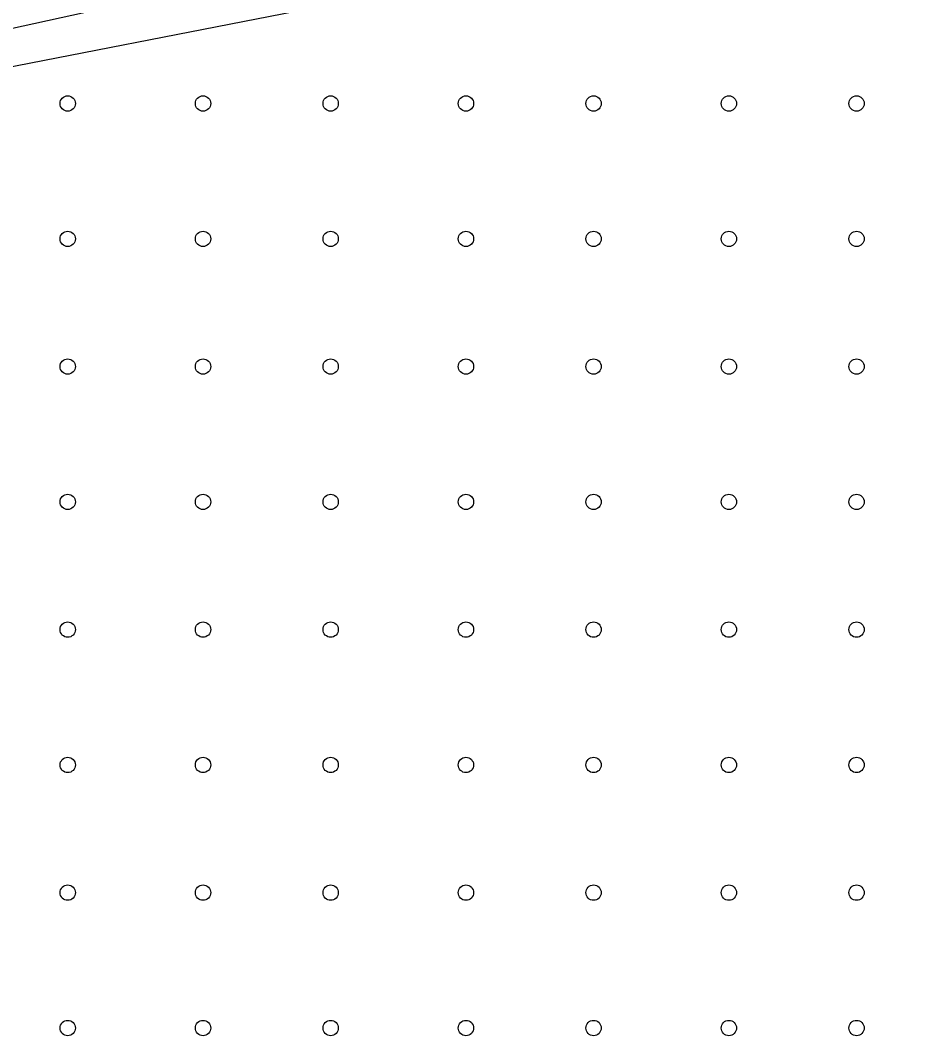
# Model space of a CAD drawing. Extents: x 419396 to 421519, y 4453567 to 4456767.
# Drawn here: x 420471.8 to 420542.8, y 4454746.7 to 4454826.5 of the extents above; entities that cross this region are included whole.
import ezdxf

# ---------------------------------------------------------------- set-up
doc = ezdxf.new("R2010")
doc.units = 0
for name, color, linetype in [('0_KADASTRO', 7, 'Continuous'), ('Level 47', 7, 'Continuous'), ('Level 9', 7, 'Continuous')]:
    doc.layers.add(name, color=color, linetype=linetype)

msp = doc.modelspace()

# ---------------------------------------------------------------- linework, layer by layer
at = {"layer": '0_KADASTRO'}
msp.add_lwpolyline([(420331.488, 4454793.21), (420432.926, 4454815.455), (420527.75, 4454833.96)], dxfattribs=at)
at = {"layer": 'Level 47'}
for centre in [(420475.472, 4454819.986), (420486.072, 4454819.986), (420496.072, 4454819.986), (420506.672, 4454819.986), (420516.672, 4454819.986), (420527.272, 4454819.986), (420537.272, 4454819.986), (420475.472, 4454809.386), (420486.072, 4454809.386), (420496.072, 4454809.386), (420506.672, 4454809.386), (420516.672, 4454809.386), (420527.272, 4454809.386), (420537.272, 4454809.386), (420475.472, 4454799.386), (420486.072, 4454799.386), (420496.072, 4454799.386), (420506.672, 4454799.386), (420516.672, 4454799.386), (420527.272, 4454799.386), (420537.272, 4454799.386), (420475.472, 4454788.786), (420486.072, 4454788.786), (420496.072, 4454788.786), (420506.672, 4454788.786), (420516.672, 4454788.786), (420527.272, 4454788.786), (420537.272, 4454788.786), (420475.472, 4454778.786), (420486.072, 4454778.786), (420496.072, 4454778.786), (420506.672, 4454778.786), (420516.672, 4454778.786), (420527.272, 4454778.786), (420537.272, 4454778.786), (420475.472, 4454768.186), (420486.072, 4454768.186), (420496.072, 4454768.186), (420506.672, 4454768.186), (420516.672, 4454768.186), (420527.272, 4454768.186), (420537.272, 4454768.186), (420475.472, 4454758.186), (420486.072, 4454758.186), (420496.072, 4454758.186), (420506.672, 4454758.186), (420516.672, 4454758.186), (420527.272, 4454758.186), (420537.272, 4454758.186), (420475.472, 4454747.586), (420486.072, 4454747.586), (420496.072, 4454747.586), (420506.672, 4454747.586), (420516.672, 4454747.586), (420527.272, 4454747.586), (420537.272, 4454747.586)]:
    msp.add_circle(centre, 0.6, dxfattribs=at)
at = {"layer": 'Level 9'}
msp.add_lwpolyline([(420624.432, 4454853.526), (420524.259, 4454837.532), (420256.413, 4454778.792), (420232.074, 4454762.375), (420226.4, 4454671.579), (420198.862, 4454673.3)], dxfattribs=at)

doc.saveas('drawing.dxf')
